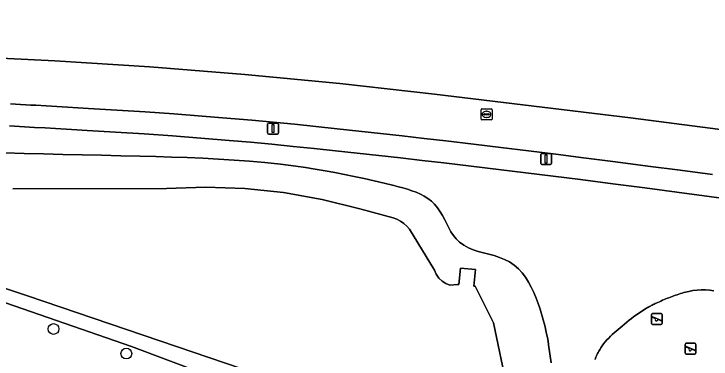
# Model space of a CAD drawing. Extents: x 160455 to 162082, y 388339 to 389736.
# Drawn here: x 160809.8 to 160873.2, y 389515 to 389546.4 of the extents above; entities that cross this region are included whole.
import ezdxf

# ---------------------------------------------------------------- set-up
doc = ezdxf.new("R2010")
doc.units = 0
for name, color, linetype in [('IMGEO_Boom', 7, 'Continuous'), ('IMGEO_Fietspad_gesloten', 7, 'Continuous'), ('IMGEO_Gemengd_bos', 7, 'Continuous'), ('IMGEO_Groenvoorziening', 7, 'Continuous'), ('IMGEO_Lichtmast', 7, 'Continuous'), ('IMGEO_Meer_plas_ven_vijver', 7, 'Continuous'), ('IMGEO_Oever', 7, 'Continuous'), ('IMGEO_Rioolput', 7, 'Continuous'), ('IMGEO_Speelvoorziening', 7, 'Continuous'), ('IMGEO_Terreindeel_zand', 7, 'Continuous'), ('IMGEO_Voetpad_open', 7, 'Continuous')]:
    doc.layers.add(name, color=color, linetype=linetype)

msp = doc.modelspace()

# ---------------------------------------------------------------- linework, layer by layer
at = {"layer": 'IMGEO_Boom'}
for centre in [(160813.363, 389517.72), (160819.984, 389515.485)]:
    msp.add_circle(centre, 0.489, dxfattribs=at)
at = {"layer": 'IMGEO_Fietspad_gesloten'}
for points in [[(160909.887, 389530.575), (160904.943, 389531.45), (160893.054, 389533.225), (160880.309, 389535.029), (160865.84, 389536.922), (160848.003, 389539.077), (160839.391, 389540.031), (160830.765, 389540.854), (160822.128, 389541.546), (160813.481, 389542.106), (160804.827, 389542.535), (160785.135, 389543.605), (160766.852, 389544.572), (160743.435, 389545.811), (160701.525, 389548.019)], [(160809.449, 389538.186), (160809.909, 389538.161), (160810.369, 389538.136), (160810.828, 389538.111), (160811.288, 389538.085), (160811.748, 389538.06), (160812.704, 389538.006), (160813.66, 389537.952), (160814.616, 389537.897), (160815.572, 389537.842), (160816.527, 389537.786), (160819.118, 389537.629), (160821.708, 389537.459), (160824.297, 389537.276), (160826.885, 389537.079), (160829.472, 389536.87), (160831.407, 389536.699), (160833.342, 389536.52), (160835.276, 389536.332), (160837.208, 389536.136), (160839.14, 389535.931), (160841.121, 389535.719), (160843.101, 389535.502), (160845.08, 389535.281), (160847.059, 389535.056), (160849.038, 389534.826), (160851.54, 389534.529), (160854.042, 389534.227), (160856.543, 389533.92), (160859.043, 389533.608), (160861.543, 389533.291), (160864.478, 389532.914), (160867.412, 389532.534), (160870.346, 389532.152), (160873.279, 389531.767)]]:
    msp.add_lwpolyline(points, dxfattribs=at)
at = {"layer": 'IMGEO_Gemengd_bos'}
for points in [[(160875.9, 389529.39), (160872.98, 389529.778), (160870.059, 389530.164), (160867.138, 389530.546), (160864.217, 389530.926), (160861.295, 389531.303), (160858.808, 389531.619), (160856.321, 389531.93), (160853.832, 389532.235), (160851.344, 389532.534), (160848.854, 389532.829), (160846.886, 389533.056), (160844.916, 389533.279), (160842.947, 389533.498), (160840.977, 389533.713), (160839.006, 389533.924), (160837.076, 389534.129), (160835.146, 389534.326), (160833.214, 389534.515), (160831.282, 389534.695), (160829.348, 389534.867), (160826.764, 389535.078), (160824.179, 389535.275), (160821.593, 389535.458), (160819.006, 389535.628), (160816.419, 389535.784), (160815.464, 389535.84), (160814.508, 389535.896), (160813.553, 389535.95), (160812.598, 389536.004), (160811.643, 389536.057), (160811.183, 389536.082), (160810.723, 389536.107), (160810.264, 389536.132), (160809.804, 389536.157), (160809.345, 389536.182)], [(160808.955, 389533.726), (160810.703, 389533.681), (160812.452, 389533.64), (160814.207, 389533.601), (160815.961, 389533.561), (160817.716, 389533.521), (160819.47, 389533.479), (160821.225, 389533.437), (160822.653, 389533.402), (160824.081, 389533.357), (160825.509, 389533.304), (160826.937, 389533.243), (160828.364, 389533.172), (160829.774, 389533.087), (160831.183, 389532.98), (160832.59, 389532.851), (160833.995, 389532.7), (160835.397, 389532.527), (160836.283, 389532.4), (160837.167, 389532.262), (160838.05, 389532.113), (160838.931, 389531.953), (160839.81, 389531.782), (160840.715, 389531.595), (160841.619, 389531.4), (160842.521, 389531.196), (160843.421, 389530.984), (160844.319, 389530.763), (160844.732, 389530.663), (160845.142, 389530.551), (160845.549, 389530.429), (160845.952, 389530.294), (160846.351, 389530.149), (160846.722, 389529.992), (160847.076, 389529.803), (160847.413, 389529.583), (160847.728, 389529.334), (160848.021, 389529.058), (160848.276, 389528.727), (160848.514, 389528.383), (160848.735, 389528.028), (160848.936, 389527.662), (160849.119, 389527.286), (160849.299, 389526.92), (160849.505, 389526.568), (160849.736, 389526.232), (160849.991, 389525.914), (160850.268, 389525.615), (160850.668, 389525.343), (160851.091, 389525.109), (160851.534, 389524.914), (160851.992, 389524.759), (160852.463, 389524.647), (160852.952, 389524.535), (160853.435, 389524.396), (160853.911, 389524.233), (160854.377, 389524.045), (160854.832, 389523.833), (160855.251, 389523.539), (160855.637, 389523.204), (160855.987, 389522.831), (160856.296, 389522.423), (160856.562, 389521.986), (160856.812, 389521.511), (160857.041, 389521.027), (160857.25, 389520.532), (160857.438, 389520.03), (160857.605, 389519.52), (160857.706, 389519.201), (160857.801, 389518.881), (160857.893, 389518.56), (160857.979, 389518.237), (160858.06, 389517.913), (160858.136, 389517.591), (160858.206, 389517.267), (160858.272, 389516.943), (160858.333, 389516.618), (160858.388, 389516.292), (160858.498, 389515.465), (160858.613, 389514.639)], [(160833.415, 389511.26), (160820.46, 389516.136), (160804.417, 389521.666), (160804.052, 389521.792), (160794.206, 389524.979), (160780.899, 389529.576), (160777.1, 389530.392), (160765.307, 389531.663), (160764.278, 389531.795)], [(160862.609, 389514.952), (160862.649, 389515.06), (160862.691, 389515.168), (160862.736, 389515.275), (160862.783, 389515.38), (160862.834, 389515.485), (160862.886, 389515.589), (160862.942, 389515.692), (160862.999, 389515.794), (160863.059, 389515.894), (160863.122, 389515.992), (160863.186, 389516.089), (160863.252, 389516.185), (160863.321, 389516.279), (160863.391, 389516.372), (160863.537, 389516.552), (160863.689, 389516.727), (160863.847, 389516.897), (160864.01, 389517.063), (160864.178, 389517.222), (160864.351, 389517.379), (160864.525, 389517.534), (160864.702, 389517.687), (160864.88, 389517.837), (160865.06, 389517.986), (160865.274, 389518.163), (160865.489, 389518.337), (160865.706, 389518.51), (160865.925, 389518.68), (160866.146, 389518.848), (160866.368, 389519.011), (160866.594, 389519.17), (160866.823, 389519.323), (160867.056, 389519.471), (160867.292, 389519.613), (160867.378, 389519.662), (160867.464, 389519.71), (160867.551, 389519.758), (160867.638, 389519.804), (160867.726, 389519.85), (160867.814, 389519.895), (160867.903, 389519.939), (160867.991, 389519.983), (160868.081, 389520.026), (160868.17, 389520.069), (160868.313, 389520.136), (160868.457, 389520.201), (160868.602, 389520.265), (160868.747, 389520.328), (160868.893, 389520.39), (160869.039, 389520.45), (160869.185, 389520.509), (160869.332, 389520.568), (160869.48, 389520.625), (160869.627, 389520.681), (160869.774, 389520.736), (160869.921, 389520.789), (160870.069, 389520.841), (160870.217, 389520.891), (160870.366, 389520.939), (160870.517, 389520.985), (160870.668, 389521.029), (160870.82, 389521.069), (160870.973, 389521.106), (160871.127, 389521.14), (160871.505, 389521.209), (160871.887, 389521.254), (160872.272, 389521.276), (160872.657, 389521.275), (160873.041, 389521.251), (160873.42, 389521.203)]]:
    msp.add_lwpolyline(points, dxfattribs=at)
at = {"layer": 'IMGEO_Groenvoorziening'}
msp.add_lwpolyline([(160767.435, 389546.422), (160766.852, 389544.572), (160785.135, 389543.605), (160804.827, 389542.535), (160813.481, 389542.106), (160822.128, 389541.546), (160830.765, 389540.854), (160839.391, 389540.031), (160848.003, 389539.077), (160865.84, 389536.922), (160880.309, 389535.029), (160893.054, 389533.225), (160904.943, 389531.45), (160909.887, 389530.575)], dxfattribs=at)
at = {"layer": 'IMGEO_Lichtmast'}
for p, q in [((160832.833, 389535.551), (160832.833, 389536.351)), ((160832.833, 389536.351), (160832.833, 389535.551)), ((160832.933, 389536.451), (160833.723, 389536.451)), ((160833.723, 389536.451), (160832.933, 389536.451)), ((160833.823, 389536.351), (160833.823, 389535.551)), ((160833.823, 389535.551), (160833.823, 389536.351)), ((160833.723, 389535.451), (160832.933, 389535.451)), ((160832.933, 389535.451), (160833.723, 389535.451)), ((160857.665, 389532.778), (160857.665, 389533.578)), ((160857.665, 389533.578), (160857.665, 389532.778)), ((160857.765, 389533.678), (160858.555, 389533.678)), ((160858.555, 389533.678), (160857.765, 389533.678)), ((160858.655, 389533.578), (160858.655, 389532.778)), ((160858.655, 389532.778), (160858.655, 389533.578)), ((160858.555, 389532.678), (160857.765, 389532.678)), ((160857.765, 389532.678), (160858.555, 389532.678))]:
    msp.add_line(p, q, dxfattribs=at)
for points in [[(160833.253, 389536.326), (160833.403, 389536.326), (160833.403, 389535.576), (160833.253, 389535.576), (160833.253, 389536.326)], [(160858.085, 389533.553), (160858.235, 389533.553), (160858.235, 389532.803), (160858.085, 389532.803), (160858.085, 389533.553)]]:
    msp.add_lwpolyline(points, dxfattribs=at)
for centre, start, end in [((160832.933, 389536.351), 90, 180), ((160832.933, 389536.351), 90, 180), ((160833.723, 389536.351), 0, 90), ((160833.723, 389536.351), 360, 90), ((160832.933, 389535.551), 180, 270), ((160832.933, 389535.551), 180, 270), ((160833.723, 389535.551), 270, 0), ((160833.723, 389535.551), 270, 0), ((160857.765, 389533.578), 90, 180), ((160857.765, 389533.578), 90, 180), ((160858.555, 389533.578), 0, 90), ((160858.555, 389533.578), 360, 90), ((160857.765, 389532.778), 180, 270), ((160857.765, 389532.778), 180, 270), ((160858.555, 389532.778), 270, 0), ((160858.555, 389532.778), 270, 0)]:
    msp.add_arc(centre, 0.1, start, end, dxfattribs=at)
at = {"layer": 'IMGEO_Meer_plas_ven_vijver'}
for points in [[(160854.63, 389512.342), (160853.372, 389518.268), (160851.716, 389521.612), (160851.582, 389521.625), (160851.725, 389523.131), (160850.38, 389523.262), (160850.235, 389521.771), (160850.11, 389521.773), (160849.412, 389521.694), (160849.035, 389521.849), (160848.693, 389522.073), (160848.401, 389522.357), (160848.168, 389522.692), (160848.003, 389523.065), (160845.72, 389526.791), (160845.49, 389527.076), (160845.221, 389527.326), (160844.92, 389527.535), (160844.592, 389527.699), (160844.244, 389527.814), (160841.231, 389528.642), (160837.782, 389529.506), (160834.281, 389530.125), (160830.745, 389530.497), (160827.191, 389530.62), (160823.638, 389530.494), (160809.67, 389530.463)], [(160789.763, 389527.785), (160810.996, 389520.74), (160830.527, 389514.106)]]:
    msp.add_lwpolyline(points, dxfattribs=at)
at = {"layer": 'IMGEO_Oever'}
for points in [[(160858.613, 389514.639), (160858.498, 389515.465), (160858.388, 389516.292), (160858.333, 389516.618), (160858.272, 389516.943), (160858.206, 389517.267), (160858.136, 389517.591), (160858.06, 389517.913), (160857.979, 389518.237), (160857.893, 389518.56), (160857.801, 389518.881), (160857.706, 389519.201), (160857.605, 389519.52), (160857.438, 389520.03), (160857.25, 389520.532), (160857.041, 389521.027), (160856.812, 389521.511), (160856.562, 389521.986), (160856.296, 389522.423), (160855.987, 389522.831), (160855.637, 389523.204), (160855.251, 389523.539), (160854.832, 389523.833), (160854.377, 389524.045), (160853.911, 389524.233), (160853.435, 389524.396), (160852.952, 389524.535), (160852.463, 389524.647), (160851.992, 389524.759), (160851.534, 389524.914), (160851.091, 389525.109), (160850.668, 389525.343), (160850.268, 389525.615), (160849.991, 389525.914), (160849.736, 389526.232), (160849.505, 389526.568), (160849.299, 389526.92), (160849.119, 389527.286), (160848.936, 389527.662), (160848.735, 389528.028), (160848.514, 389528.383), (160848.276, 389528.727), (160848.021, 389529.058), (160847.728, 389529.334), (160847.413, 389529.583), (160847.076, 389529.803), (160846.722, 389529.992), (160846.351, 389530.149), (160845.952, 389530.294), (160845.549, 389530.429), (160845.142, 389530.551), (160844.732, 389530.663), (160844.319, 389530.763), (160843.421, 389530.984), (160842.521, 389531.196), (160841.619, 389531.4), (160840.715, 389531.595), (160839.81, 389531.782), (160838.931, 389531.953), (160838.05, 389532.113), (160837.167, 389532.262), (160836.283, 389532.4), (160835.397, 389532.527), (160833.995, 389532.7), (160832.59, 389532.851), (160831.183, 389532.98), (160829.774, 389533.087), (160828.364, 389533.172), (160826.937, 389533.243), (160825.509, 389533.304), (160824.081, 389533.357), (160822.653, 389533.402), (160821.225, 389533.437), (160819.47, 389533.479), (160817.716, 389533.521), (160815.961, 389533.561), (160814.207, 389533.601), (160812.452, 389533.64), (160810.703, 389533.681), (160808.955, 389533.726)], [(160809.67, 389530.463), (160823.638, 389530.494), (160827.191, 389530.62), (160830.745, 389530.497), (160834.281, 389530.125), (160837.782, 389529.506), (160841.231, 389528.642), (160844.244, 389527.814), (160844.592, 389527.699), (160844.92, 389527.535), (160845.221, 389527.326), (160845.49, 389527.076), (160845.72, 389526.791), (160848.003, 389523.065), (160848.168, 389522.692), (160848.401, 389522.357), (160848.693, 389522.073), (160849.035, 389521.849), (160849.412, 389521.694), (160850.11, 389521.773), (160850.235, 389521.771), (160850.38, 389523.262), (160851.725, 389523.131), (160851.582, 389521.625), (160851.716, 389521.612), (160853.372, 389518.268), (160854.63, 389512.342)], [(160830.527, 389514.106), (160810.996, 389520.74), (160789.763, 389527.785)], [(160804.417, 389521.666), (160820.46, 389516.136), (160833.415, 389511.26), (160871.694, 389494.453), (160872.189, 389494.324), (160872.7, 389494.296), (160873.206, 389494.37)]]:
    msp.add_lwpolyline(points, dxfattribs=at)
at = {"layer": 'IMGEO_Rioolput'}
for p, q in [((160852.242, 389536.813), (160852.242, 389537.665)), ((160852.317, 389537.739), (160853.169, 389537.739)), ((160853.243, 389537.665), (160853.243, 389536.813)), ((160852.501, 389537.233), (160852.501, 389537.245)), ((160852.939, 389537.196), (160852.541, 389537.196)), ((160852.544, 389537.282), (160852.942, 389537.282)), ((160852.753, 389536.959), (160852.728, 389536.959)), ((160852.73, 389537.519), (160852.755, 389537.519)), ((160852.985, 389537.245), (160852.985, 389537.233)), ((160853.169, 389536.739), (160852.317, 389536.739))]:
    msp.add_line(p, q, dxfattribs=at)
for points in [[(160852.242, 389536.813), (160852.242, 389537.665)], [(160852.317, 389537.739), (160853.169, 389537.739)], [(160853.243, 389537.665), (160853.243, 389536.813)], [(160853.169, 389536.739), (160852.317, 389536.739)]]:
    msp.add_lwpolyline(points, dxfattribs=at)
for centre, radius, start, end in [((160852.319, 389537.663), 0.0765, 91.55205, 178.44795), ((160852.319, 389537.663), 0.0765, 91.55205, 178.44795), ((160853.167, 389537.663), 0.0765, 1.55205, 88.44795), ((160853.167, 389537.663), 0.0765, 1.55205, 88.44795), ((160852.541, 389537.242), 0.0403, 85.87752, 175.75265), ((160852.538, 389537.232), 0.0366, 178.93798, 274.71019), ((160852.942, 389537.239), 0.043, 264.86636, 352.45326), ((160852.946, 389537.244), 0.0386, 1.73085, 96.63898), ((160852.319, 389536.815), 0.0765, 181.55205, 268.44795), ((160852.319, 389536.815), 0.0765, 181.55205, 268.44795), ((160853.167, 389536.815), 0.0765, 271.55205, 358.44795), ((160853.167, 389536.815), 0.0765, 271.55205, 358.44795)]:
    msp.add_arc(centre, radius, start, end, dxfattribs=at)
for centre, major_axis, ratio, start_param, end_param in [((160852.729, 389537.239), (-0.387, 0.002), 0.722429, 4.712389, 7.853982), ((160852.754, 389537.239), (-0.39, 0.002), 0.717154, 1.570796, 4.712389)]:
    msp.add_ellipse(centre, major_axis=major_axis, ratio=ratio, start_param=start_param, end_param=end_param, dxfattribs=at)
at = {"layer": 'IMGEO_Speelvoorziening'}
for p, q in [((160867.734, 389518.224), (160867.734, 389519.024)), ((160867.734, 389519.024), (160867.734, 389518.224)), ((160868.117, 389518.652), (160867.778, 389518.789)), ((160867.803, 389518.849), (160868.679, 389518.496)), ((160867.834, 389519.124), (160868.624, 389519.124)), ((160868.624, 389519.124), (160867.834, 389519.124)), ((160868.655, 389518.436), (160868.315, 389518.573)), ((160868.724, 389519.024), (160868.724, 389518.224)), ((160868.724, 389518.224), (160868.724, 389519.024)), ((160868.624, 389518.124), (160867.834, 389518.124)), ((160867.834, 389518.124), (160868.624, 389518.124)), ((160870.796, 389515.522), (160870.796, 389516.322)), ((160870.796, 389516.322), (160870.796, 389515.522)), ((160871.179, 389515.95), (160870.84, 389516.087)), ((160870.865, 389516.147), (160871.741, 389515.794)), ((160870.896, 389516.422), (160871.686, 389516.422)), ((160871.686, 389516.422), (160870.896, 389516.422)), ((160871.786, 389516.322), (160871.786, 389515.522)), ((160871.786, 389515.522), (160871.786, 389516.322)), ((160871.686, 389515.422), (160870.896, 389515.422)), ((160870.896, 389515.422), (160871.686, 389515.422)), ((160871.717, 389515.734), (160871.377, 389515.871))]:
    msp.add_line(p, q, dxfattribs=at)
for centre, radius, start, end in [((160867.834, 389519.024), 0.1, 90, 180), ((160867.834, 389519.024), 0.1, 90, 180), ((160867.791, 389518.819), 0.0327, 68.07798, 248.07798), ((160868.196, 389518.562), 0.12, 130.99278, 5.16318), ((160868.624, 389519.024), 0.1, 0, 90), ((160868.624, 389519.024), 0.1, 360, 90), ((160867.834, 389518.224), 0.1, 180, 270), ((160867.834, 389518.224), 0.1, 180, 270), ((160868.624, 389518.224), 0.1, 270, 0), ((160868.624, 389518.224), 0.1, 270, 0), ((160868.667, 389518.466), 0.0327, 248.07798, 68.07798), ((160870.896, 389516.322), 0.1, 90, 180), ((160870.896, 389516.322), 0.1, 90, 180), ((160870.853, 389516.117), 0.0327, 68.07798, 248.07798), ((160871.686, 389516.322), 0.1, 0, 90), ((160871.686, 389516.322), 0.1, 360, 90), ((160870.896, 389515.522), 0.1, 180, 270), ((160870.896, 389515.522), 0.1, 180, 270), ((160871.258, 389515.86), 0.12, 130.99278, 5.16318), ((160871.686, 389515.522), 0.1, 270, 0), ((160871.686, 389515.522), 0.1, 270, 0), ((160871.729, 389515.764), 0.0327, 248.07798, 68.07798)]:
    msp.add_arc(centre, radius, start, end, dxfattribs=at)
at = {"layer": 'IMGEO_Terreindeel_zand'}
msp.add_lwpolyline([(160873.42, 389521.203), (160873.041, 389521.251), (160872.657, 389521.275), (160872.272, 389521.276), (160871.887, 389521.254), (160871.505, 389521.209), (160871.127, 389521.14), (160870.973, 389521.106), (160870.82, 389521.069), (160870.668, 389521.029), (160870.517, 389520.985), (160870.366, 389520.939), (160870.217, 389520.891), (160870.069, 389520.841), (160869.921, 389520.789), (160869.774, 389520.736), (160869.627, 389520.681), (160869.48, 389520.625), (160869.332, 389520.568), (160869.185, 389520.509), (160869.039, 389520.45), (160868.893, 389520.39), (160868.747, 389520.328), (160868.602, 389520.265), (160868.457, 389520.201), (160868.313, 389520.136), (160868.17, 389520.069), (160868.081, 389520.026), (160867.991, 389519.983), (160867.903, 389519.939), (160867.814, 389519.895), (160867.726, 389519.85), (160867.638, 389519.804), (160867.551, 389519.758), (160867.464, 389519.71), (160867.378, 389519.662), (160867.292, 389519.613), (160867.056, 389519.471), (160866.823, 389519.323), (160866.594, 389519.17), (160866.368, 389519.011), (160866.146, 389518.848), (160865.925, 389518.68), (160865.706, 389518.51), (160865.489, 389518.337), (160865.274, 389518.163), (160865.06, 389517.986), (160864.88, 389517.837), (160864.702, 389517.687), (160864.525, 389517.534), (160864.351, 389517.379), (160864.178, 389517.222), (160864.01, 389517.063), (160863.847, 389516.897), (160863.689, 389516.727), (160863.537, 389516.552), (160863.391, 389516.372), (160863.321, 389516.279), (160863.252, 389516.185), (160863.186, 389516.089), (160863.122, 389515.992), (160863.059, 389515.894), (160862.999, 389515.794), (160862.942, 389515.692), (160862.886, 389515.589), (160862.834, 389515.485), (160862.783, 389515.38), (160862.736, 389515.275), (160862.691, 389515.168), (160862.649, 389515.06), (160862.609, 389514.952)], dxfattribs=at)
at = {"layer": 'IMGEO_Voetpad_open'}
for points in [[(160873.279, 389531.767), (160870.346, 389532.152), (160867.412, 389532.534), (160864.478, 389532.914), (160861.543, 389533.291), (160859.043, 389533.608), (160856.543, 389533.92), (160854.042, 389534.227), (160851.54, 389534.529), (160849.038, 389534.826), (160847.059, 389535.056), (160845.08, 389535.281), (160843.101, 389535.502), (160841.121, 389535.719), (160839.14, 389535.931), (160837.208, 389536.136), (160835.276, 389536.332), (160833.342, 389536.52), (160831.407, 389536.699), (160829.472, 389536.87), (160826.885, 389537.079), (160824.297, 389537.276), (160821.708, 389537.459), (160819.118, 389537.629), (160816.527, 389537.786), (160815.572, 389537.842), (160814.616, 389537.897), (160813.66, 389537.952), (160812.704, 389538.006), (160811.748, 389538.06), (160811.288, 389538.085), (160810.828, 389538.111), (160810.369, 389538.136), (160809.909, 389538.161), (160809.449, 389538.186)], [(160809.345, 389536.182), (160809.804, 389536.157), (160810.264, 389536.132), (160810.723, 389536.107), (160811.183, 389536.082), (160811.643, 389536.057), (160812.598, 389536.004), (160813.553, 389535.95), (160814.508, 389535.896), (160815.464, 389535.84), (160816.419, 389535.784), (160819.006, 389535.628), (160821.593, 389535.458), (160824.179, 389535.275), (160826.764, 389535.078), (160829.348, 389534.867), (160831.282, 389534.695), (160833.214, 389534.515), (160835.146, 389534.326), (160837.076, 389534.129), (160839.006, 389533.924), (160840.977, 389533.713), (160842.947, 389533.498), (160844.916, 389533.279), (160846.886, 389533.056), (160848.854, 389532.829), (160851.344, 389532.534), (160853.832, 389532.235), (160856.321, 389531.93), (160858.808, 389531.619), (160861.295, 389531.303), (160864.217, 389530.926), (160867.138, 389530.546), (160870.059, 389530.164), (160872.98, 389529.778), (160875.9, 389529.39)]]:
    msp.add_lwpolyline(points, dxfattribs=at)

doc.saveas('drawing.dxf')
